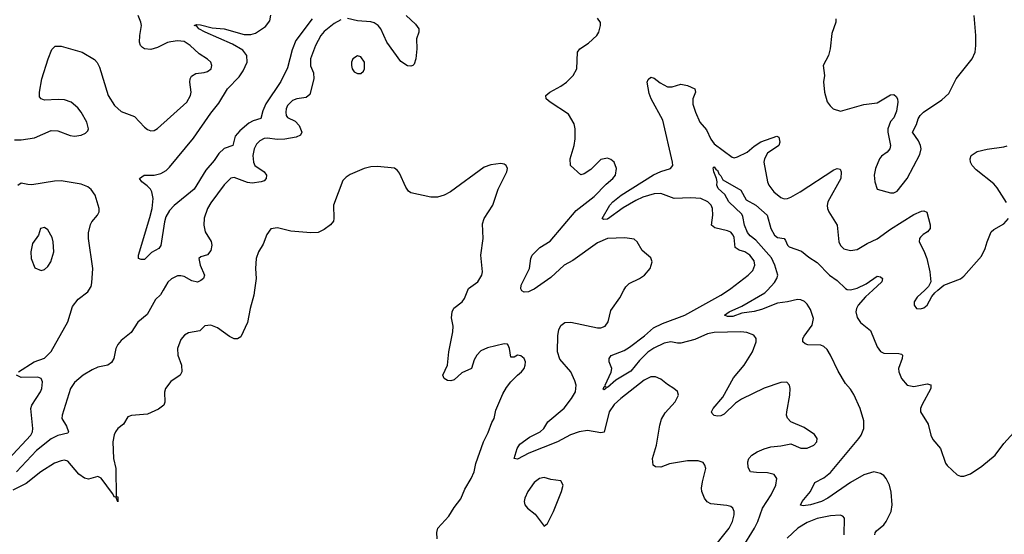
# Model space of a CAD drawing. Header units: inches. Extents: x 1550315 to 1685896, y 510706 to 640504.
# Tile 325 of 452: x 1612962 to 1618872, y 608534 to 611625. Entities that reach past the tile are written whole.
import ezdxf

# ---------------------------------------------------------------- set-up
doc = ezdxf.new("R2010")
doc.units = ezdxf.units.IN
doc.header["$MEASUREMENT"] = 0
doc.layers.add('B6610', color=7, linetype='Continuous')
doc.layers.add('B6611', color=7, linetype='Continuous')

msp = doc.modelspace()

# ---------------------------------------------------------------- linework, layer by layer
at = {"layer": 'B6610', "color": 5}
for points, elevation in [([(1614371.8, 610000), (1614367.9, 609970), (1614344.7, 609890), (1614330, 609805.2), (1614290, 609720.9), (1614270, 609707.6), (1614248.5, 609708.5), (1614221.4, 609721.4), (1614150, 609773.2), (1614109.3, 609789.3), (1614074, 609786), (1614043.1, 609756.9), (1613976.1, 609743.9), (1613950.8, 609730), (1613930, 609704), (1613908.7, 609650), (1613910.4, 609610), (1613932.4, 609550), (1613934.9, 609510), (1613924.9, 609490), (1613870, 609452), (1613837.6, 609410), (1613831.8, 609388.2), (1613832.3, 609327.7), (1613827.7, 609310), (1613794.7, 609285.3), (1613730, 609254.5), (1613633, 609247), (1613610, 609239.3), (1613584.9, 609195.1), (1613550, 609169.6), (1613536.5, 609150), (1613528, 609132), (1613521.6, 609090), (1613524.2, 608990), (1613538.5, 608930), (1613541, 608761), (1613550, 608758), (1613550, 608728), (1613539, 608759), (1613530, 608757.2), (1613518.8, 608778.8), (1613450, 608871.6), (1613430, 608880.7), (1613374.1, 608865.9), (1613350, 608870.9), (1613316, 608896), (1613250, 608974), (1613230, 608979.1), (1613210, 608976), (1613170, 608960.3), (1613088.9, 608910), (1613000.6, 608839.4), (1612921.1, 608798.9)], 680), ([(1613822.9, 610000), (1613807.1, 609972.9), (1613776.4, 609943.6), (1613726.2, 609853.8), (1613671, 609809), (1613630, 609745.6), (1613570, 609697.6), (1613550, 609673.6), (1613538.5, 609650), (1613526.7, 609590), (1613513.9, 609566.1), (1613490.2, 609549.8), (1613430, 609537.6), (1613397.8, 609522.2), (1613342.4, 609490), (1613290, 609446), (1613266.2, 609410), (1613215.8, 609250), (1613214.9, 609230), (1613242.7, 609182.8), (1613255.3, 609150), (1613250, 609140.9), (1613190, 609127.4), (1613150, 609107.5), (1613062.7, 609037.3), (1612942, 608910)], 660), ([(1612954, 609510), (1613049.2, 609570), (1613110, 609592.7), (1613150, 609632.4), (1613249.8, 609810), (1613278.5, 609901.5), (1613313.5, 609946.5), (1613371.1, 609990), (1613377, 610000)], 660), ([(1615467.3, 608507.3), (1615465.6, 608545.6), (1615472.3, 608570), (1615537.8, 608642.2), (1615570, 608695.5), (1615610, 608747.7), (1615634.6, 608805.4), (1615672.8, 608870), (1615689.6, 608910), (1615700.9, 608959.1), (1615745.6, 609090), (1615774.9, 609145.1), (1615795.4, 609204.6), (1615809.6, 609230), (1615820.6, 609279.4), (1615862.6, 609377.4), (1615884.4, 609415.6), (1615911, 609449), (1615949.7, 609490.3), (1615974.5, 609510), (1615989.4, 609530), (1615995.6, 609550), (1615997.6, 609570), (1615990, 609589), (1615970, 609606.6), (1615950, 609609.3), (1615930, 609597.2), (1615910, 609598), (1615902.9, 609650), (1615894.5, 609670), (1615890, 609676), (1615870, 609677), (1615770, 609654), (1615730, 609636.2), (1615706, 609610), (1615690, 609581.2), (1615674.9, 609530), (1615615.3, 609504.7), (1615570, 609462.4), (1615550, 609455.6), (1615530, 609457), (1615509, 609470), (1615502.7, 609490), (1615529.7, 609550.3), (1615538.3, 609630), (1615562.7, 609750), (1615564.2, 609784.2), (1615554, 609834), (1615558.3, 609870), (1615568.8, 609891.2), (1615617.6, 609930), (1615632.3, 609950), (1615652, 610000)], 680), ([(1617110, 608433.1), (1617220.9, 608570), (1617241.2, 608610), (1617250.8, 608650), (1617250.9, 608670), (1617243.6, 608690), (1617230, 608701.3), (1617207.6, 608707.6), (1617110, 608717.6), (1617089, 608729), (1617072.3, 608750), (1617056.8, 608790), (1617054.8, 608810), (1617059.7, 608850), (1617080.7, 608930), (1617075.1, 608950), (1617064.8, 608964.8), (1617034.3, 608974.3), (1616970, 608975.1), (1616862.7, 608957.3), (1616810, 608937.6), (1616779.5, 608939.5), (1616763.7, 608950), (1616760.5, 608990), (1616785.5, 609070), (1616805, 609190), (1616815.4, 609224.6), (1616836.4, 609263.6), (1616896, 609330), (1616916, 609370), (1616911.6, 609391.6), (1616889.3, 609410), (1616850, 609433), (1616810, 609465.1), (1616778.9, 609478.9), (1616750, 609478.9), (1616710, 609459.7), (1616570, 609349.8), (1616530, 609313.3), (1616499.8, 609270), (1616470, 609147.8), (1616450, 609143.5), (1616370, 609156.9), (1616320.3, 609150), (1616269, 609131), (1616190, 609088.7), (1616017.9, 609022.1), (1615950, 608985.7), (1615929.7, 608989.7), (1615948.2, 609050), (1615964.6, 609075.4), (1616022.6, 609117.4), (1616087.1, 609150), (1616108.6, 609170), (1616132.1, 609210), (1616230, 609292.3), (1616274.4, 609350), (1616297.6, 609390), (1616301.7, 609430), (1616295.1, 609455.1), (1616269.6, 609510), (1616205.1, 609585.1), (1616190, 609629.5), (1616191.5, 609728.5), (1616198, 609762), (1616210, 609788.2), (1616234.8, 609805.2), (1616270, 609808), (1616430, 609773.8), (1616450, 609773.4), (1616476.4, 609783.6), (1616495.1, 609810), (1616510, 609878.8), (1616565.2, 609954.8), (1616589.4, 610000)], 660), ([(1616036.5, 610000), (1616016, 609990), (1615990, 609988), (1615976.2, 609996.2), (1615974.3, 610000)], 660), ([(1617298.3, 608450), (1617373.1, 608570), (1617393.3, 608610), (1617421.1, 608690), (1617472.1, 608770), (1617501.1, 608830), (1617507.8, 608870), (1617490, 608892.6), (1617450, 608903.9), (1617384.5, 608904.5), (1617349.4, 608910), (1617334.7, 608934.7), (1617333, 608970), (1617338, 608990), (1617356.9, 609010), (1617389.6, 609030), (1617430, 609048.1), (1617470, 609059.2), (1617530, 609065.2), (1617590, 609077.6), (1617650, 609052.2), (1617690, 609050.4), (1617730, 609068.4), (1617747, 609090), (1617749.5, 609110), (1617733.6, 609133.6), (1617670, 609175.1), (1617590, 609209.6), (1617571.1, 609231.1), (1617565.4, 609250), (1617566, 609270), (1617584, 609370), (1617586.3, 609410), (1617583.6, 609430), (1617567.8, 609447.8), (1617530, 609445.7), (1617430, 609412.4), (1617294.2, 609345.8), (1617257.9, 609322.1), (1617190, 609255.1), (1617170, 609245.1), (1617150, 609243), (1617130, 609247.6), (1617118.6, 609258.6), (1617115.1, 609270), (1617125.6, 609290), (1617182.4, 609357.6), (1617246.5, 609473.5), (1617310, 609548.8), (1617361, 609630), (1617382.9, 609690), (1617382.7, 609710), (1617369.6, 609729.6), (1617326.9, 609746.9), (1617290.7, 609750.7), (1617130, 609745.8), (1617090, 609738.4), (1617015.1, 609704.9), (1616930, 609682.7), (1616910, 609681.6), (1616870, 609689.9), (1616830, 609682.6), (1616767.8, 609652.2), (1616731.7, 609628.3), (1616681.8, 609578.2), (1616630, 609514.3), (1616540.1, 609459.9), (1616490, 609416.2), (1616482.5, 609417.5), (1616480.7, 609410), (1616470, 609400.9), (1616465.1, 609405.1), (1616470, 609420.7), (1616477.5, 609422.5), (1616476.2, 609430), (1616512.9, 609507.1), (1616516.2, 609530), (1616500.2, 609570), (1616500.2, 609590), (1616512.4, 609607.6), (1616590, 609638.2), (1616622.1, 609657.9), (1616713.3, 609726.7), (1616765.9, 609774.1), (1616820.6, 609799.4), (1616955.6, 609850), (1617170.9, 609970), (1617215.9, 610000)], 640), ([(1618095.8, 608530), (1618097.8, 608542.2), (1618104.3, 608555.7), (1618148.3, 608590), (1618163.5, 608610), (1618192.3, 608670), (1618199.8, 608710), (1618192.7, 608787.3), (1618182.3, 608830), (1618163.1, 608870), (1618150, 608886.2), (1618130, 608899.8), (1618090, 608908.1), (1618030, 608891.8), (1617950, 608845.4), (1617813.4, 608750), (1617774.3, 608730), (1617710, 608711.2), (1617664.8, 608704.8), (1617648.1, 608708.1), (1617659.8, 608730), (1617708.2, 608790), (1617735.1, 608844.9), (1617790, 608872.6), (1617830, 608905), (1617998.6, 609110), (1618012.7, 609130), (1618029.1, 609170), (1618030, 609216.2), (1618006.2, 609290), (1617970, 609372.9), (1617950, 609405.8), (1617919.8, 609439.8), (1617874.5, 609514.5), (1617830, 609610.8), (1617810, 609643.5), (1617790, 609662.7), (1617770.8, 609670.8), (1617692.2, 609672.2), (1617677, 609677), (1617663.2, 609690), (1617662.3, 609710), (1617670, 609724), (1617719.9, 609790), (1617727.4, 609830), (1617710, 609885), (1617690, 609916), (1617672.2, 609932.2), (1617650, 609942.8), (1617630, 609943.4), (1617570, 609929.3), (1617510, 609922.4), (1617415.5, 609884.5), (1617370, 609872.1), (1617297, 609863), (1617243, 609843), (1617210, 609841.4), (1617191.8, 609850), (1617220.5, 609870), (1617296.1, 609903.9), (1617435.8, 609984.2), (1617450.3, 610000)], 620), ([(1618082.7, 610000), (1618039.5, 609960.5), (1617995.5, 609910), (1617985.1, 609890), (1617981.9, 609870), (1617990, 609837), (1618010, 609806.3), (1618070, 609758), (1618110, 609658.9), (1618130, 609631.3), (1618150, 609621.5), (1618239.7, 609619.7), (1618255.9, 609615.9), (1618260.4, 609610), (1618259, 609590), (1618237.7, 609530), (1618239, 609510), (1618256, 609470), (1618288.7, 609430), (1618330, 609422), (1618410, 609438), (1618431.5, 609431.5), (1618431.3, 609410), (1618376.9, 609310), (1618368.9, 609290), (1618368.9, 609270), (1618415.5, 609195.5), (1618431.5, 609130), (1618443.2, 609103.2), (1618489.2, 609049.2), (1618520.4, 608960.4), (1618530, 608946.4), (1618590, 608890.4), (1618610, 608882.4), (1618630, 608883.1), (1618670, 608897.6), (1618736.9, 608943.1), (1618818.4, 609010), (1618870, 609079.1), (1618969.5, 609190)], 620), ([(1618394.6, 610000), (1618350, 609958), (1618330.7, 609930), (1618330.8, 609910), (1618346, 609890), (1618370, 609888.2), (1618390, 609893.4), (1618409.3, 609910), (1618437, 609963), (1618455.1, 609984.9), (1618473.1, 610000)], 640), ([(1612895.3, 608984.7), (1613028.3, 609130), (1613038, 609150), (1613040.9, 609170), (1613027.7, 609290), (1613034.8, 609310), (1613086.3, 609390), (1613094.1, 609410), (1613099.3, 609450), (1613090.6, 609470.6), (1613070, 609478.5), (1612970, 609476.2), (1612942.7, 609490)], 660), ([(1617911.7, 608530), (1617914, 608630), (1617902.4, 608642.4), (1617888, 608648), (1617830, 608645.6), (1617750, 608628.9), (1617690, 608604.2), (1617633.8, 608570), (1617568.2, 608510)], 640)]:
    msp.add_lwpolyline(points, dxfattribs=dict(at, elevation=elevation))
at = {"layer": 'B6610', "color": 5, "elevation": 680}
msp.add_lwpolyline([(1616110, 608875.6), (1616082.8, 608870), (1616050, 608845.1), (1616012, 608790), (1615994, 608750), (1615990.4, 608730), (1615994.9, 608710), (1616010, 608690.6), (1616055.8, 608655.8), (1616110, 608582), (1616130, 608598), (1616167, 608670), (1616214.5, 608790), (1616224, 608830), (1616210, 608855.3), (1616150, 608863.7)], close=True, dxfattribs=at)
at = {"layer": 'B6611', "color": 5}
for points, elevation in [([(1612930, 610902.8), (1612970, 610902.8), (1613050, 610914.8), (1613150, 610959.1), (1613190, 610958), (1613264.7, 610930), (1613290, 610926), (1613330, 610930.6), (1613356.6, 610943.4), (1613370, 610958), (1613374, 610970), (1613365.1, 611010), (1613331.2, 611070), (1613310, 611096.2), (1613270, 611129.5), (1613230, 611142.9), (1613193.7, 611146.3), (1613110, 611141.2), (1613090, 611148.7), (1613081.5, 611161.5), (1613080.9, 611190), (1613095.1, 611270), (1613132.3, 611390), (1613154.2, 611445.8), (1613175.1, 611464.9), (1613210, 611464.9), (1613336, 611430), (1613410, 611385.5), (1613427.4, 611367.4), (1613439.9, 611339.9), (1613493.4, 611170), (1613530.2, 611110), (1613570, 611073.2), (1613650, 611042.6), (1613710, 610979.5), (1613730, 610964.4), (1613750, 610957.1), (1613770, 610959.3), (1613790, 610970.4), (1613965.7, 611130), (1613987.4, 611170), (1613991.9, 611190), (1613983.1, 611250), (1613985.1, 611270), (1613993.5, 611286.5), (1614018.8, 611301.2), (1614070, 611307.6), (1614090, 611314.4), (1614111.5, 611330), (1614116.2, 611350), (1614109.4, 611370), (1614090, 611387), (1614039.1, 611419.1), (1613985.4, 611470), (1613950, 611493.5), (1613910, 611498.4), (1613870, 611492.7), (1613850, 611487.7), (1613790, 611458.2), (1613750, 611446.4), (1613710, 611449.7), (1613698, 611458), (1613686.3, 611470), (1613681.1, 611490), (1613682.3, 611530), (1613692, 611590), (1613689.8, 611610), (1613672.7, 611650)], 660), ([(1614718.5, 611630), (1614620.4, 611499.6), (1614596.6, 611443.4), (1614570, 611334.7), (1614530, 611252.8), (1614439.8, 611120.2), (1614421.9, 611078.1), (1614410, 611032), (1614362.7, 611017.3), (1614336.6, 611003.4), (1614282.6, 610957.4), (1614255.7, 610924.3), (1614240.5, 610870), (1614189.2, 610850.8), (1614158, 610822), (1614130, 610779.7), (1614079.5, 610720.5), (1614010, 610606.9), (1613890, 610509.7), (1613861, 610479), (1613840, 610440), (1613830.2, 610410), (1613810, 610269.2), (1613798, 610250), (1613753, 610227), (1613710, 610185.1), (1613690, 610183.7), (1613675.3, 610190), (1613674, 610210), (1613744, 610436), (1613756.9, 610490), (1613763, 610550), (1613755.6, 610590), (1613746.7, 610606.7), (1613727.2, 610627.2), (1613695.1, 610650), (1613681.2, 610670), (1613709.7, 610690.3), (1613770, 610691.3), (1613810, 610700.9), (1613841, 610719), (1613861.8, 610738.2), (1614006.1, 610913.9), (1614110, 611063.1), (1614157.1, 611122.9), (1614210, 611208.7), (1614279.1, 611280.9), (1614303, 611317), (1614326.8, 611370), (1614326.2, 611410), (1614301.5, 611441.5), (1614238.5, 611478.5), (1614074.7, 611550), (1614037.6, 611570), (1614025.3, 611585.3), (1614009.6, 611590.4), (1614024.9, 611595.1), (1614047, 611593), (1614116.8, 611576.8), (1614190, 611569.1), (1614310, 611535.3), (1614350, 611535.5), (1614376.9, 611543.1), (1614437, 611583), (1614462.9, 611617.1), (1614468.8, 611651.2)], 640), ([(1615280.9, 611650), (1615338.6, 611598.6), (1615357.1, 611570), (1615357.1, 611550), (1615343.1, 611510), (1615346.5, 611450), (1615340.3, 611390), (1615330, 611357.2), (1615321, 611350), (1615310, 611345.1), (1615290, 611347.8), (1615250, 611374), (1615165.5, 611490), (1615129.8, 611570), (1615114, 611590), (1615090, 611605.3), (1615070, 611612.2), (1614990, 611618.9), (1614930, 611632.7)], 660), ([(1617861, 611630), (1617861, 611610), (1617837.5, 611542.5), (1617827.7, 611450), (1617817.1, 611410), (1617785.5, 611350), (1617793.4, 611290), (1617787.7, 611252.3), (1617792.7, 611190), (1617810, 611131.3), (1617826.6, 611106.6), (1617846, 611090), (1617890, 611075.5), (1618030, 611116.3), (1618110, 611126), (1618190, 611173), (1618210, 611176.3), (1618224.1, 611164.1), (1618232, 611150), (1618233.4, 611130), (1618225.3, 611074.7), (1618210, 611035.3), (1618190, 611014), (1618174, 610970), (1618172.4, 610950), (1618188.9, 610870), (1618184.9, 610850), (1618170, 610828.2), (1618135.8, 610804.2), (1618123.7, 610790), (1618098.3, 610730), (1618091.6, 610690), (1618094.6, 610650), (1618110, 610607.3), (1618190, 610584.4), (1618210, 610584.9), (1618230, 610595.5), (1618289.7, 610670), (1618365.1, 610814.9), (1618372.4, 610850), (1618368.4, 610870), (1618356.5, 610896.5), (1618320.9, 610950), (1618344.7, 610995.3), (1618355.8, 611030), (1618368, 611050), (1618388, 611070), (1618497.1, 611142.9), (1618539.4, 611180.6), (1618582.7, 611270), (1618680.4, 611390), (1618696.8, 611430), (1618702.4, 611470), (1618701.8, 611530), (1618691.1, 611650)], 660), ([(1614890, 611624.8), (1614850, 611601.7), (1614790, 611554), (1614770, 611529.7), (1614737.8, 611470), (1614707.8, 611390), (1614708.2, 611348.2), (1614725.1, 611305.1), (1614728.5, 611270), (1614703.7, 611176.3), (1614682.4, 611157.6), (1614626, 611150), (1614600, 611140), (1614570.3, 611110), (1614561.8, 611090), (1614558.5, 611070), (1614561.5, 611050), (1614570, 611037.6), (1614615.2, 611015.2), (1614639.2, 610990), (1614655.2, 610950), (1614648.1, 610931.9), (1614620.7, 610919.3), (1614553.7, 610906.3), (1614510, 610904.7), (1614447.2, 610912.8), (1614429, 610911), (1614402.6, 610897.4), (1614383.4, 610876.6), (1614370, 610849.5), (1614362.1, 610810), (1614364.6, 610770), (1614374.2, 610750), (1614430.2, 610710), (1614444.1, 610690), (1614441.6, 610670), (1614430, 610657.8), (1614410.5, 610650), (1614357.1, 610642.9), (1614330, 610647.5), (1614250, 610676.1), (1614230, 610672.3), (1614190, 610632.8), (1614110, 610525.4), (1614089.3, 610490), (1614070, 610433.2), (1614066.7, 610390), (1614075.5, 610350), (1614111.7, 610291.7), (1614116.1, 610270), (1614110, 610239.3), (1614090, 610213.3), (1614050, 610200.7), (1614036.3, 610190), (1614045, 610150), (1614070.2, 610090), (1614064.2, 610070), (1614050, 610058), (1614028.9, 610048.9), (1613995.4, 610055.4), (1613950, 610081.8), (1613930, 610087.1), (1613910, 610085.6), (1613872.2, 610067.8), (1613851.3, 610048.7), (1613822.9, 610000)], 660), ([(1615974.3, 610000), (1615970, 610008.7), (1615973, 610030), (1616023.1, 610130), (1616029.8, 610190.2), (1616037.6, 610210), (1616083.6, 610256.4), (1616145.8, 610294.2), (1616301.4, 610478.6), (1616410, 610563.2), (1616483.1, 610636.9), (1616522.4, 610670), (1616538, 610690), (1616544.2, 610730), (1616529.6, 610769.6), (1616510, 610786), (1616490, 610792.7), (1616450, 610786), (1616390, 610725.6), (1616350, 610698), (1616330, 610693.2), (1616269.2, 610750), (1616266.6, 610790), (1616289.7, 610870), (1616295.8, 610910), (1616295.8, 610970), (1616290, 610999), (1616256.8, 611056.8), (1616146, 611130), (1616122.7, 611150), (1616121.2, 611170), (1616145.2, 611190), (1616210, 611224.9), (1616244.5, 611250), (1616284.5, 611290), (1616306.6, 611330), (1616309.6, 611430.4), (1616325.2, 611450), (1616377.1, 611482.9), (1616426, 611530), (1616439, 611550), (1616448.7, 611590), (1616448.4, 611608.4), (1616430, 611634)], 660), ([(1617215.9, 610000), (1617230.9, 610010), (1617335.1, 610090), (1617361.9, 610118.1), (1617375.8, 610150), (1617370, 610176.9), (1617344.8, 610210), (1617315.1, 610230), (1617280.5, 610240.5), (1617256.1, 610256.1), (1617250, 610317.2), (1617245.7, 610330), (1617230, 610348.2), (1617210, 610357.2), (1617134.2, 610374.2), (1617114, 610390), (1617123.6, 610450), (1617121, 610490), (1617112.7, 610510), (1617093.5, 610530), (1617049.9, 610549.9), (1616990, 610555.4), (1616890, 610550.2), (1616810, 610580.9), (1616770, 610579.7), (1616701.8, 610558.2), (1616660.7, 610539.3), (1616585.1, 610494.9), (1616490, 610427.3), (1616465.4, 610425.4), (1616458.4, 610430), (1616503.7, 610510), (1616522, 610530), (1616572.8, 610570), (1616767.5, 610692.5), (1616810, 610712.6), (1616869, 610731), (1616882, 610750), (1616881.5, 610770), (1616822, 611022), (1616752.6, 611150), (1616740.8, 611180.8), (1616728.4, 611250), (1616734.9, 611265.1), (1616750, 611279.5), (1616770, 611274), (1616805.7, 611245.7), (1616850, 611221.8), (1616879.5, 611220.5), (1616930, 611237), (1616970, 611228.5), (1617014, 611210), (1617019.5, 611190), (1617003.6, 611150), (1617003.5, 611116.5), (1617018, 611070), (1617044.1, 611010), (1617083.7, 610963.7), (1617110, 610906.7), (1617130, 610879.3), (1617239.7, 610799.7), (1617250, 610795.3), (1617270, 610801.1), (1617329.8, 610830), (1617370, 610865.5), (1617410, 610891.6), (1617506, 610926), (1617519.3, 610919.3), (1617525.5, 610890), (1617518, 610870), (1617450, 610822.9), (1617432.2, 610790), (1617428.9, 610768.9), (1617450, 610651.3), (1617459.5, 610630), (1617488.8, 610590), (1617530, 610556.9), (1617550, 610549.1), (1617570, 610550.2), (1617590, 610558.8), (1617646.6, 610590), (1617850, 610722.3), (1617870, 610731.7), (1617886.4, 610726.4), (1617894, 610710), (1617891.3, 610670), (1617813.4, 610530), (1617808.8, 610508.8), (1617810.4, 610490), (1617819.5, 610470), (1617868.9, 610390), (1617878.3, 610290), (1617888.4, 610268.4), (1617910, 610248.7), (1617950, 610238.7), (1617990, 610244.9), (1618050, 610280.3), (1618110, 610307.7), (1618190, 610365.7), (1618330, 610454), (1618374.4, 610474.4), (1618390, 610477.1), (1618408.3, 610468.3), (1618428.1, 610391.9), (1618427.7, 610370), (1618410.7, 610350), (1618385.1, 610334.9), (1618370, 610319.3), (1618363, 610310), (1618360.7, 610290), (1618390, 610236), (1618406.7, 610190), (1618425.3, 610110), (1618430.8, 610050), (1618418, 610022), (1618394.6, 610000)], 640), ([(1618886.3, 610526.3), (1618830, 610614.5), (1618810, 610639.5), (1618703, 610723), (1618678.9, 610750), (1618669.7, 610770), (1618667.6, 610790), (1618674, 610810), (1618710, 610832.8), (1618770, 610846.7), (1618870, 610860.5), (1618890, 610867.7)], 640), ([(1615652, 610000), (1615656, 610010), (1615712, 610050), (1615736.9, 610090), (1615739.6, 610110), (1615729.6, 610210), (1615744.2, 610310), (1615741, 610399), (1615749.5, 610430), (1615802.9, 610510), (1615833.4, 610606.6), (1615887, 610710), (1615889.3, 610730), (1615881.2, 610750), (1615870, 610758), (1615850, 610762), (1615790, 610754), (1615750, 610738.4), (1615548.8, 610591.2), (1615510, 610571.8), (1615470, 610559.5), (1615430, 610559.5), (1615310, 610584), (1615295.5, 610595.5), (1615278.9, 610618.9), (1615242.5, 610702.5), (1615230, 610719), (1615212, 610732), (1615110, 610743), (1615070, 610740.5), (1615030, 610731.2), (1614945.4, 610694.6), (1614920.8, 610679.2), (1614901.8, 610658.2), (1614845.5, 610510), (1614848.5, 610431.5), (1614844.7, 610415.3), (1614827, 610393), (1614790, 610363.7), (1614753.5, 610346.5), (1614710, 610343.6), (1614590, 610354), (1614510, 610374.5), (1614470, 610369.4), (1614444.5, 610335.5), (1614423, 610277), (1614396.3, 610230), (1614382, 610190), (1614377.1, 610130), (1614381.1, 610070), (1614371.8, 610000)], 680), ([(1617450.3, 610000), (1617493, 610047), (1617507.6, 610070), (1617512.5, 610090), (1617495.9, 610150), (1617473.9, 610193.9), (1617381.5, 610301.5), (1617346.9, 610327), (1617330, 610347.4), (1617313.4, 610390), (1617303.3, 610443.3), (1617296.3, 610456.3), (1617218.9, 610530), (1617194.7, 610574.7), (1617154.5, 610610), (1617146.6, 610630), (1617149.6, 610650), (1617145.1, 610670), (1617129.7, 610710.3), (1617125.1, 610734.9), (1617130, 610741), (1617142, 610722), (1617150, 610721.6), (1617158.7, 610698.7), (1617170, 610687.3), (1617182.7, 610662.7), (1617290, 610600.2), (1617322.2, 610542.2), (1617381.2, 610510), (1617449.2, 610450), (1617470.7, 610370), (1617493.2, 610330), (1617510, 610316.6), (1617550.2, 610310.2), (1617559.4, 610299.4), (1617570.2, 610270), (1617580.1, 610260.1), (1617654.2, 610234.2), (1617698.2, 610198.2), (1617750, 610166.2), (1617822.6, 610090), (1617870, 610058), (1617919.6, 610010), (1617930, 610003.8), (1617950, 610001.6), (1617990, 610012.1), (1618042.5, 610037.5), (1618110, 610083.7), (1618130, 610079.5), (1618141.6, 610070), (1618137.4, 610050), (1618082.7, 610000)], 620), ([(1613377, 610000), (1613390, 610022), (1613395.1, 610044.9), (1613400.3, 610130), (1613374.8, 610310), (1613374.6, 610345.4), (1613386.1, 610393.9), (1613394.7, 610410), (1613429.6, 610450), (1613439.6, 610470), (1613439.7, 610490), (1613414.2, 610570), (1613390, 610605.4), (1613370, 610620.3), (1613330, 610637.8), (1613210, 610657.6), (1613170, 610655.7), (1613033.8, 610633.8), (1613010, 610634), (1612970, 610642.6), (1612950.2, 610629.8)], 660), ([(1618473.1, 610000), (1618508.7, 610030), (1618610, 610067.7), (1618630, 610084.9), (1618736, 610204), (1618757.7, 610250), (1618768.6, 610291.4), (1618794, 610350), (1618810, 610364.4), (1618870, 610399.3), (1618896.9, 610430)], 640), ([(1616589.4, 610000), (1616600, 610020), (1616620.3, 610039.7), (1616682.7, 610070), (1616712.3, 610090), (1616746.6, 610130), (1616758, 610170), (1616750, 610194), (1616698, 610238), (1616669.2, 610290), (1616650, 610306), (1616594.3, 610314.3), (1616490, 610309.6), (1616430, 610284.7), (1616281.5, 610178.5), (1616230.4, 610150), (1616150, 610075.8), (1616050, 610006.6), (1616036.5, 610000)], 660)]:
    msp.add_lwpolyline(points, dxfattribs=dict(at, elevation=elevation))
at = {"layer": 'B6611', "color": 5, "elevation": 680}
for points in [[(1614990, 611407), (1614962, 611390), (1614953, 611370), (1614952.7, 611350), (1614957.1, 611330), (1614970, 611310.7), (1614990, 611302), (1615010, 611300.7), (1615025.1, 611314.9), (1615031.3, 611328.7), (1615032.6, 611370), (1615010, 611402)], [(1613110, 610377.2), (1613086.8, 610370), (1613074.8, 610330), (1613039.3, 610280.7), (1613028.2, 610230), (1613030.6, 610190), (1613053.4, 610133.4), (1613090, 610119.1), (1613110, 610124.9), (1613130, 610142), (1613149.6, 610170), (1613166.3, 610230), (1613163, 610290), (1613155.8, 610315.8), (1613130, 610362)]]:
    msp.add_lwpolyline(points, close=True, dxfattribs=at)

doc.saveas('drawing.dxf')
